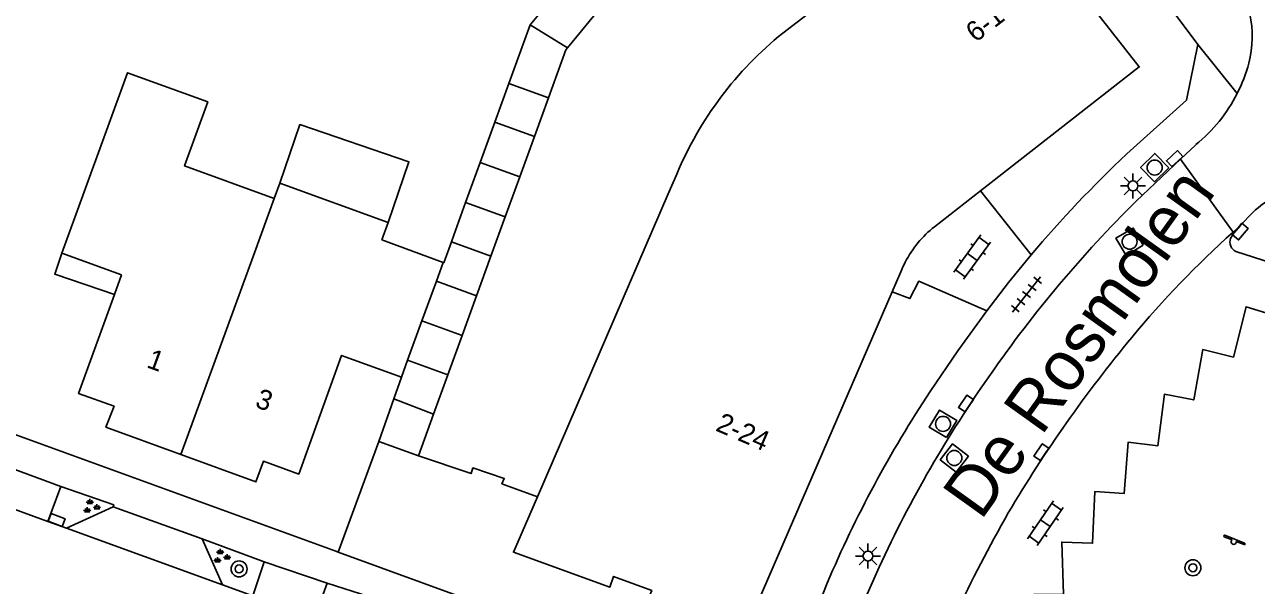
# Model space of a CAD drawing. Extents: x 137999 to 141000, y 397500 to 400501.
# Drawn here: x 138832.8 to 138894.4, y 400038.2 to 400066.2 of the extents above; entities that cross this region are included whole.
import ezdxf

# ---------------------------------------------------------------- set-up
doc = ezdxf.new("R2010")
doc.units = 0
for name, color, linetype in [('gg-afsc-erfafscheiding', 7, 'Continuous'), ('gg-anno-huisnummerreeks BGT', 7, 'Continuous'), ('gg-anno-openbare ruimte label', 7, 'Continuous'), ('gg-bbg-bijgebouw', 7, 'Continuous'), ('gg-bbg-gedigitaliseerde bebouwing', 7, 'Continuous'), ('gg-bbg-hoofdgebouw', 7, 'Continuous'), ('gg-bbg-luifel en loopbrug', 7, 'Continuous'), ('gg-bbg-tussenscheiding', 7, 'Continuous'), ('gg-knt-verharding', 7, 'Continuous'), ('gg-knt-verharding nz', 7, 'Continuous'), ('gt-grn-weggrens', 7, 'Continuous'), ('gt-symb-boom', 7, 'Continuous'), ('gt-symb-groenvak', 7, 'Continuous'), ('gt-symb-klinker verharding', 7, 'Continuous'), ('gt-symb-kolk', 7, 'Continuous'), ('gt-symb-lichtmast', 7, 'Continuous'), ('gt-symb-rioolschacht', 7, 'Continuous'), ('gt-symb-speelvoorziening', 7, 'Continuous'), ('gt-symb-tegel verharding', 7, 'Continuous')]:
    doc.layers.add(name, color=color, linetype=linetype)

# ---------------------------------------------------------------- blocks, each defined once
blk = doc.blocks.new('gt0-LMAST')
at = {"layer": 'gt-symb-lichtmast'}
for p, q in [((-0.005, 0.246), (-0.005, 0.621)), ((-0.182, 0.173), (-0.447, 0.438)), ((0.172, 0.173), (0.437, 0.438)), ((-0.255, -0.004), (-0.63, -0.004)), ((-0.182, -0.181), (-0.447, -0.446)), ((-0.005, -0.254), (-0.005, -0.629)), ((0.437, -0.446), (0.172, -0.181)), ((0.245, -0.004), (0.62, -0.004))]:
    blk.add_line(p, q, dxfattribs=at)
blk.add_circle((-0.005, -0.004), 0.25, dxfattribs=at)
blk = doc.blocks.new('gt0-RS')
at = {"layer": 'gt-symb-rioolschacht'}
blk.add_lwpolyline([(-0.5, -0.5), (0.5, -0.5), (0.5, 0.5), (-0.5, 0.5)], close=True, dxfattribs=at)
blk.add_circle((0, 0), 0.375, dxfattribs=at)
blk = doc.blocks.new('gt0-KOLK')
at = {"layer": 'gt-symb-kolk'}
blk.add_lwpolyline([(0, 0), (0.375, 0), (0.375, 0.4), (-0.375, 0.4), (-0.375, 0), (0, 0)], dxfattribs=at)
blk = doc.blocks.new('gt0-GRVAK')
at = {"layer": 'gt-symb-groenvak'}
for p, q in [((-0.11, 0.189), (-0.228, 0.24)), ((-0.182, 0.153), (0.088, 0.153)), ((-0.091, 0.211), (-0.156, 0.322)), ((-0.047, 0.214), (-0.047, 0.393)), ((-0.004, 0.211), (0.061, 0.322)), ((0.015, 0.189), (0.133, 0.24)), ((0.262, -0.052), (0.197, 0.059)), ((0.305, -0.049), (0.305, 0.13)), ((0.349, -0.052), (0.414, 0.059)), ((-0.245, -0.228), (-0.363, -0.177)), ((-0.318, -0.264), (-0.047, -0.264)), ((-0.226, -0.206), (-0.291, -0.095)), ((-0.183, -0.203), (-0.183, -0.024)), ((-0.139, -0.206), (-0.074, -0.095)), ((-0.12, -0.228), (-0.002, -0.177)), ((0.243, -0.074), (0.125, -0.023)), ((0.17, -0.11), (0.441, -0.11)), ((0.368, -0.074), (0.486, -0.023))]:
    blk.add_line(p, q, dxfattribs=at)
blk = doc.blocks.new('gt0-BOOM')
at = {"layer": 'gt-symb-boom'}
for radius in [0.4, 0.2]:
    blk.add_circle((0, 0), radius, dxfattribs=at)
blk = doc.blocks.new('gt0-SV')
at = {"layer": 'gt-symb-speelvoorziening'}
for p, q in [((-0.477, 0.255), (-0.08, 0.096)), ((0.542, -0.076), (-0.449, 0.324)), ((0.125, 0.014), (0.515, -0.143))]:
    blk.add_line(p, q, dxfattribs=at)
for centre, radius, start, end in [((-0.466, 0.291), 0.0369, 63.6251, 252.66016), ((-0.002, -0.005), 0.128, 127.68665, 8.59861), ((0.531, -0.111), 0.0363, 243.50852, 72.54358)]:
    blk.add_arc(centre, radius, start, end, dxfattribs=at)
blk = doc.blocks.new('gt0-KL1')
at = {"layer": 'gt-symb-klinker verharding'}
for p, q in [((-1.15, 0.3), (1.15, 0.3)), ((-1, -0.3), (-1, 0.3)), ((-0.5, 0.3), (-0.5, 0.45)), ((0, -0.3), (0, 0.3)), ((0.5, 0.3), (0.5, 0.45)), ((1, -0.3), (1, 0.3)), ((-1.15, -0.3), (1.15, -0.3)), ((-0.5, -0.45), (-0.5, -0.3)), ((0.5, -0.45), (0.5, -0.3))]:
    blk.add_line(p, q, dxfattribs=at)
blk = doc.blocks.new('gt0-TEG1')
at = {"layer": 'gt-symb-tegel verharding'}
for p, q in [((-1.125, 0), (1.125, 0)), ((-0.9, -0.25), (-0.9, 0.25)), ((-0.45, -0.25), (-0.45, 0.25)), ((0, -0.25), (0, 0.25)), ((0.45, -0.25), (0.45, 0.25)), ((0.9, -0.25), (0.9, 0.25))]:
    blk.add_line(p, q, dxfattribs=at)

msp = doc.modelspace()

# ---------------------------------------------------------------- linework, layer by layer
at = {"layer": 'gg-afsc-erfafscheiding'}
msp.add_lwpolyline([(138852.461, 400044.628), (138855.092, 400043.743), (138855.187, 400044.023), (138856.751, 400043.492), (138856.635, 400043.235), (138858.411, 400042.577)], dxfattribs=at)
at = {"layer": 'gg-bbg-bijgebouw'}
for p, q in [((138858.049, 400066.19), (138860.035, 400068.575)), ((138859.913, 400065.034), (138861.7, 400067.198)), ((138856.984, 400063.255), (138858.049, 400066.19)), ((138856.282, 400061.321), (138856.984, 400063.255)), ((138858.26, 400060.603), (138858.962, 400062.536)), ((138855.547, 400059.298), (138856.282, 400061.321)), ((138857.526, 400058.58), (138858.26, 400060.603)), ((138854.822, 400057.3), (138855.547, 400059.298)), ((138856.8, 400056.582), (138857.526, 400058.58)), ((138854.23, 400055.669), (138854.822, 400057.3)), ((138856.089, 400054.622), (138856.686, 400056.267)), ((138856.686, 400056.267), (138856.8, 400056.582)), ((138854.111, 400055.34), (138854.23, 400055.669)), ((138853.729, 400054.288), (138854.111, 400055.34)), ((138855.368, 400052.636), (138856.089, 400054.622)), ((138854.65, 400050.657), (138855.368, 400052.636)), ((138853.933, 400048.683), (138854.65, 400050.657)), ((138853.218, 400046.713), (138853.933, 400048.683)), ((138851.617, 400048.572), (138851.235, 400047.486)), ((138851.235, 400047.486), (138850.484, 400045.35)), ((138852.461, 400044.628), (138853.218, 400046.713)), ((138850.484, 400045.35), (138852.461, 400044.628))]:
    msp.add_line(p, q, dxfattribs=at)
msp.add_lwpolyline([(138858.962, 400062.536), (138859.834, 400064.938), (138859.913, 400065.034)], dxfattribs=at)
at = {"layer": 'gg-bbg-gedigitaliseerde bebouwing'}
for p, q in [((138845.536, 400058.269), (138845.256, 400057.498)), ((138850.948, 400056.306), (138845.536, 400058.269)), ((138850.628, 400055.425), (138850.948, 400056.306))]:
    msp.add_line(p, q, dxfattribs=at)
msp.add_lwpolyline([(138834.634, 400054.759), (138837.912, 400063.787), (138841.931, 400062.327), (138840.769, 400059.128), (138845.256, 400057.498)], dxfattribs=at)
at = {"layer": 'gg-bbg-hoofdgebouw'}
for p, q in [((138870.684, 400065.771), (138878.645, 400071.911)), ((138864.956, 400057.736), (138865.378, 400058.714)), ((138858.411, 400042.577), (138864.956, 400057.736)), ((138878.269, 400056.088), (138880.571, 400057.885)), ((138853.697, 400054.3), (138850.628, 400055.425)), ((138853.729, 400054.288), (138853.697, 400054.3)), ((138876.587, 400053.833), (138876.154, 400052.834))]:
    msp.add_line(p, q, dxfattribs=at)
for points in [[(138880.571, 400057.885), (138888.502, 400064.078), (138885.353, 400068.125), (138885.101, 400067.922), (138883.88, 400069.492), (138884.132, 400069.689), (138880.987, 400073.718), (138878.645, 400071.911)], [(138834.634, 400054.759), (138837.612, 400053.676), (138837.259, 400052.698)], [(138837.259, 400052.698), (138835.474, 400047.747), (138837.243, 400047.109), (138836.837, 400046.072), (138840.582, 400044.702)], [(138876.154, 400052.834), (138868.695, 400035.612), (138863.895, 400037.371), (138864.127, 400037.892), (138862.223, 400038.598), (138862.028, 400038.062), (138857.214, 400039.806), (138858.411, 400042.577)], [(138840.582, 400044.702), (138844.333, 400043.33), (138844.711, 400044.363), (138846.474, 400043.722), (138848.617, 400049.657), (138851.617, 400048.572)]]:
    msp.add_lwpolyline(points, dxfattribs=at)
for centre, radius, start, end in [((138881.891, 400051.821), 17.894, 128.77869, 157.34394), ((138881.429, 400051.975), 5.187, 127.53263, 153.13075), ((138881.548, 400051.929), 5.313, 153.26954, 159.00253)]:
    msp.add_arc(centre, radius, start, end, dxfattribs=at)
at = {"layer": 'gg-bbg-luifel en loopbrug'}
for points in [[(138850.948, 400056.306), (138851.984, 400059.334), (138846.538, 400061.197), (138845.536, 400058.269)], [(138834.634, 400054.759), (138834.278, 400053.718), (138837.259, 400052.698)]]:
    msp.add_lwpolyline(points, dxfattribs=at)
at = {"layer": 'gg-bbg-tussenscheiding'}
for p, q in [((138859.913, 400065.034), (138858.049, 400066.19)), ((138858.962, 400062.536), (138856.984, 400063.255)), ((138858.26, 400060.603), (138856.282, 400061.321)), ((138857.526, 400058.58), (138855.547, 400059.298)), ((138844.26, 400054.78), (138845.256, 400057.498)), ((138856.8, 400056.582), (138854.822, 400057.3)), ((138856.089, 400054.622), (138854.111, 400055.34)), ((138840.582, 400044.702), (138844.26, 400054.78)), ((138853.358, 400053.366), (138853.697, 400054.3)), ((138852.639, 400051.387), (138853.358, 400053.366)), ((138855.368, 400052.636), (138853.358, 400053.366)), ((138851.922, 400049.413), (138852.639, 400051.387)), ((138854.65, 400050.657), (138852.639, 400051.387)), ((138851.617, 400048.572), (138851.922, 400049.413)), ((138853.933, 400048.683), (138851.922, 400049.413)), ((138853.218, 400046.713), (138851.235, 400047.486))]:
    msp.add_line(p, q, dxfattribs=at)
at = {"layer": 'gg-knt-verharding'}
for p, q in [((138891.328, 400060.192), (138890.563, 400059.469)), ((138890.563, 400059.469), (138888.34, 400057.367)), ((138893.189, 400055.82), (138890.563, 400059.469)), ((138883.104, 400054.687), (138880.571, 400057.885)), ((138893.956, 400056.587), (138893.566, 400056.158)), ((138848.333, 400039.862), (138831.452, 400045.998)), ((138850.484, 400045.35), (138848.456, 400039.817)), ((138833.933, 400041.353), (138826.907, 400043.923)), ((138834.585, 400043.104), (138833.933, 400041.353)), ((138837.196, 400042.073), (138834.873, 400041.012)), ((138841.641, 400040.473), (138837.196, 400042.073)), ((138834.873, 400041.012), (138833.933, 400041.353)), ((138841.641, 400040.473), (138844.755, 400039.333)), ((138842.665, 400038.183), (138841.641, 400040.473)), ((138848.333, 400039.862), (138848.456, 400039.817)), ((138848.456, 400039.817), (138868.499, 400032.518)), ((138844.755, 400039.333), (138844.176, 400037.627)), ((138847.895, 400038.269), (138847.261, 400036.515)), ((138851.654, 400037.06), (138847.895, 400038.269)), ((138844.176, 400037.627), (138842.665, 400038.183))]:
    msp.add_line(p, q, dxfattribs=at)
for points in [[(138874.046, 400085.402), (138877.243, 400082.245), (138880.328, 400078.982), (138883.033, 400075.933), (138885.646, 400072.804), (138888.115, 400069.655), (138891.438, 400065.194)], [(138887.883, 400059.731), (138890.856, 400062.414), (138891.438, 400065.194)], [(138893.566, 400056.158), (138893.234, 400055.766), (138893.067, 400055.507)], [(138893.334, 400054.842), (138895.976, 400053.998), (138895.256, 400051.647), (138893.844, 400052.084), (138893.209, 400049.567), (138891.679, 400049.946), (138891.229, 400047.425), (138889.759, 400047.711), (138889.426, 400045.125), (138887.939, 400045.31), (138887.744, 400042.741), (138886.28, 400042.846), (138886.171, 400040.26), (138884.626, 400040.319), (138884.711, 400037.71), (138883.216, 400037.69), (138883.41, 400035.058), (138881.748, 400034.936), (138882.249, 400032.382), (138877.104, 400031.336)], [(138880.879, 400051.88), (138881.971, 400053.301), (138883.104, 400054.687)], [(138876.154, 400052.834), (138877.037, 400052.497), (138877.481, 400053.364), (138880.879, 400051.88)], [(138878.056, 400047.854), (138879.435, 400049.89), (138880.879, 400051.88)], [(138837.196, 400042.073), (138837.226, 400042.18), (138834.585, 400043.104)], [(138875.494, 400039.066), (138874.275, 400036.323), (138873.166, 400033.534)], [(138868.499, 400032.518), (138871.174, 400033.9), (138872.899, 400038.263)]]:
    msp.add_lwpolyline(points, dxfattribs=at)
for centre, radius, start, end in [((138888.555, 400065.622), 5.592, 345.96179, 37.01712), ((138886.451, 400066.27), 7.791, 333.09578, 345.09195), ((138886.436, 400066.277), 7.807, 308.79709, 333.10481), ((138928.914, 400016.07), 59.915, 133.22114, 139.86951), ((138897.83, 400052.893), 5.353, 107.83277, 136.36676), ((138932.115, 400013.218), 62.172, 134.75645, 145.20071), ((138893.575, 400055.325), 0.539, 160.24709, 243.5042), ((138931.864, 400012.913), 62.142, 144.83745, 155.11075), ((138927.337, 400015.174), 59.132, 146.45028, 157.01663)]:
    msp.add_arc(centre, radius, start, end, dxfattribs=at)
at = {"layer": 'gg-knt-verharding nz'}
for p, q in [((138893.189, 400055.82), (138893.566, 400056.158)), ((138827.538, 400045.694), (138834.585, 400043.104)), ((138834.873, 400041.012), (138842.665, 400038.183)), ((138844.755, 400039.333), (138847.895, 400038.269))]:
    msp.add_line(p, q, dxfattribs=at)
for centre, radius, start, end in [((138928.294, 400017.001), 52.338, 132.12313, 140.12826), ((138942.241, 400005.92), 70.148, 140.48507, 149.25431), ((138941.483, 400007.797), 68.547, 150.2789, 159.91575)]:
    msp.add_arc(centre, radius, start, end, dxfattribs=at)
at = {"layer": 'gt-grn-weggrens'}
msp.add_line((138893.399, 400062.745), (138891.438, 400065.194), dxfattribs=at)

# ---------------------------------------------------------------- block references
at = {"layer": 'gt-symb-boom'}
for p in [(138843.493, 400038.974), (138891.186, 400039.031)]:
    msp.add_blockref('gt0-BOOM', p, dxfattribs=at)
at = {"layer": 'gt-symb-groenvak'}
for p in [(138836.084, 400042.09), (138842.598, 400039.587)]:
    msp.add_blockref('gt0-GRVAK', p, dxfattribs=at)
at = {"layer": 'gt-symb-klinker verharding'}
for p, rotation in [((138880.152, 400054.569), 53.909432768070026), ((138883.804, 400041.263), 55.59476571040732)]:
    msp.add_blockref('gt0-KL1', p, dxfattribs=dict(at, rotation=rotation))
at = {"layer": 'gt-symb-kolk'}
for p, rotation in [((138890.409, 400059.349), 42.97482613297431), ((138893.396, 400055.974), -129.64417495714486), ((138880.002, 400047.135), 55.59476571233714), ((138883.77, 400044.7), 55.26137471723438), ((138834.303, 400041.236), -20.609692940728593)]:
    msp.add_blockref('gt0-KOLK', p, dxfattribs=dict(at, rotation=rotation))
at = {"layer": 'gt-symb-lichtmast'}
for p in [(138888.193, 400058.134), (138874.944, 400039.625)]:
    msp.add_blockref('gt0-LMAST', p, dxfattribs=at)
at = {"layer": 'gt-symb-rioolschacht'}
for p, rotation in [((138889.272, 400059.047), 134.5948032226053), ((138888.02, 400055.339), 120.20693402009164), ((138878.691, 400046.23), 58.996932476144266), ((138879.256, 400044.523), 142.19034788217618)]:
    msp.add_blockref('gt0-RS', p, dxfattribs=dict(at, rotation=rotation))
at = {"layer": 'gt-symb-speelvoorziening'}
msp.add_blockref('gt0-SV', (138893.228, 400040.333), dxfattribs=at)
at = {"layer": 'gt-symb-tegel verharding', "rotation": 51.61754266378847}
msp.add_blockref('gt0-TEG1', (138882.867, 400052.698), dxfattribs=at)

# ---------------------------------------------------------------- texts
at = {"layer": 'gg-anno-huisnummerreeks BGT'}
for s, rotation, p in [('6-16', 37.9, (138880.325, 400065.271)), ('1', 339.9, (138838.82, 400049.074)), ('3', 339.9, (138844.241, 400047.091)), ('2-24', 336.6, (138867.272, 400045.909))]:
    msp.add_text(s, height=1, rotation=rotation, dxfattribs=at).set_placement(p)
at = {"layer": 'gg-anno-openbare ruimte label'}
msp.add_text('De Rosmolen', height=2.5, rotation=54.4, dxfattribs=at).set_placement((138880.581, 400041.357))

doc.saveas('drawing.dxf')
